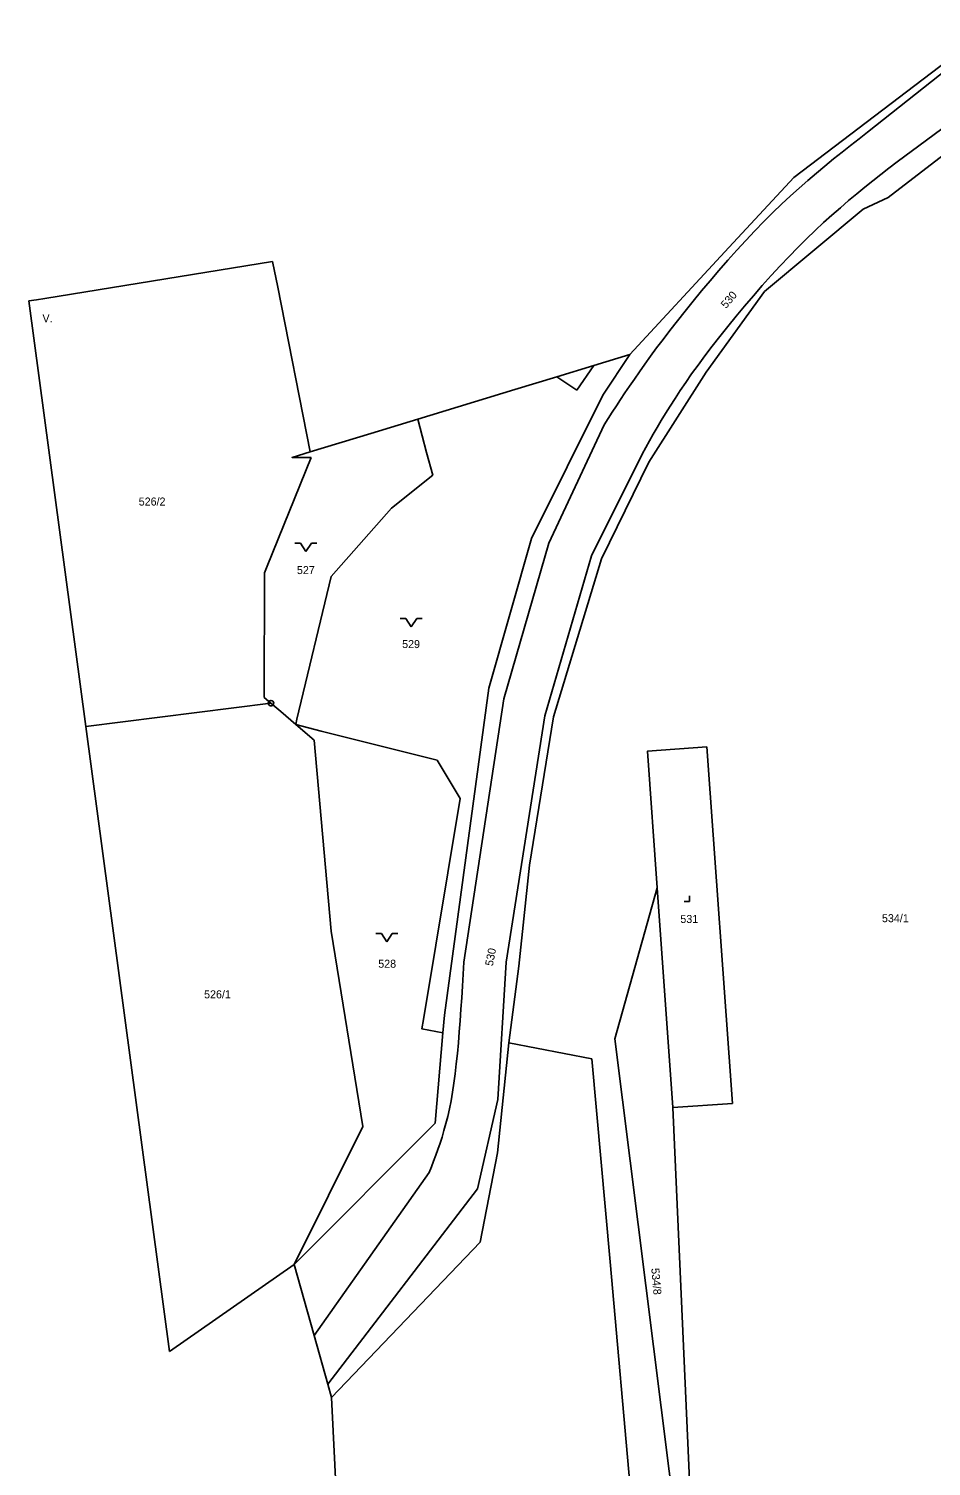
# Model space of a CAD drawing. Extents: x -587171 to -555306, y -1167727 to -1074732.
# Drawn here: x -561275.7 to -561111.1, y -1077658.3 to -1077396.1 of the extents above; entities that cross this region are included whole.
import ezdxf

# ---------------------------------------------------------------- set-up
doc = ezdxf.new("R2010")
doc.units = 0
for name, color, linetype in [('Hranice parcel', 7, 'Continuous'), ('Parcelní čísla', 7, 'Continuous'), ('Pop  PČ popisy', 7, 'Continuous'), ('Vnitřní kresba', 7, 'Continuous'), ('Značky bodu BP', 7, 'Continuous'), ('Značky kultur', 7, 'Continuous')]:
    doc.layers.add(name, color=color, linetype=linetype)

msp = doc.modelspace()

# ---------------------------------------------------------------- linework, layer by layer
at = {"layer": 'Hranice parcel'}
for p, q in [((-561136.14, -1077423.19), (-561104.98, -1077399.49)), ((-561148.69, -1077436.73), (-561136.14, -1077423.19)), ((-561231.2, -1077438.52), (-561272.76, -1077445.28)), ((-561230.27, -1077443.23), (-561231.2, -1077438.52)), ((-561166.06, -1077455.48), (-561148.69, -1077436.73)), ((-561224.37, -1077473.26), (-561230.27, -1077443.23)), ((-561275.69, -1077445.72), (-561265.29, -1077523.34)), ((-561179.36, -1077459.53), (-561172.61, -1077457.48)), ((-561172.61, -1077457.48), (-561166.06, -1077455.48)), ((-561170.96, -1077462.88), (-561166.06, -1077455.48)), ((-561187.05, -1077461.88), (-561179.36, -1077459.53)), ((-561204.72, -1077467.3), (-561187.05, -1077461.88)), ((-561213.3, -1077469.89), (-561204.72, -1077467.3)), ((-561213.3, -1077469.89), (-561224.37, -1077473.26)), ((-561231.51, -1077519.1), (-561265.29, -1077523.34)), ((-561231.51, -1077519.1), (-561229.71, -1077520.64)), ((-561229.71, -1077520.64), (-561227, -1077523)), ((-561227, -1077523), (-561223.63, -1077525.85)), ((-561265.29, -1077523.34), (-561250.01, -1077637.39)), ((-561161.05, -1077552.79), (-561158.21, -1077592.83)), ((-561188.09, -1077581.05), (-561186.29, -1077567.08)), ((-561200.13, -1077579.21), (-561199.85, -1077576.04)), ((-561201.58, -1077595.74), (-561200.13, -1077579.21)), ((-561190.16, -1077601.14), (-561188.09, -1077581.05)), ((-561227.29, -1077621.51), (-561201.58, -1077595.74)), ((-561227.29, -1077621.51), (-561250.01, -1077637.39))]:
    msp.add_line(p, q, dxfattribs=at)
for points in [[(-561186.29, -1077567.08), (-561184.34, -1077548.64), (-561179.96, -1077521.59), (-561171.23, -1077492.79), (-561162.55, -1077475.12), (-561152.1, -1077458.73), (-561141.46, -1077444.02), (-561123.47, -1077428.97), (-561118.92, -1077426.82), (-561097.85, -1077410.62)], [(-561272.76, -1077445.28), (-561274.29, -1077445.53), (-561275.69, -1077445.72)], [(-561199.85, -1077576.04), (-561191.75, -1077516.37), (-561183.96, -1077489.03), (-561170.96, -1077462.88)], [(-561227, -1077523), (-561226.77, -1077522.04), (-561220.5, -1077496), (-561209.5, -1077483.5), (-561202.01, -1077477.49), (-561203.11, -1077473.36), (-561204.72, -1077467.3)], [(-561224.37, -1077473.26), (-561227.65, -1077474.26), (-561224.18, -1077474.25)], [(-561224.18, -1077474.25), (-561232.18, -1077494.09), (-561232.68, -1077495.34), (-561232.74, -1077518.04), (-561231.51, -1077519.1)], [(-561200.13, -1077579.21), (-561204, -1077578.5), (-561203.71, -1077576.78), (-561197, -1077536.5), (-561201.2, -1077529.5), (-561222.35, -1077524.18), (-561227, -1077523)], [(-561223.63, -1077525.85), (-561220.54, -1077560.66), (-561214.72, -1077596.32), (-561227.29, -1077621.51)], [(-561158.21, -1077592.83), (-561147.33, -1077592.1), (-561152.01, -1077527.06), (-561162.82, -1077527.83), (-561161.05, -1077552.79)], [(-561158.21, -1077592.83), (-561153.95, -1077688.11), (-561156.07, -1077681.46), (-561168.8, -1077580.32), (-561161.05, -1077552.79)], [(-561188.09, -1077581.05), (-561173, -1077584), (-561169.61, -1077621), (-561165.8, -1077664.2), (-561153.95, -1077688.11)], [(-561220.44, -1077645.75), (-561193.37, -1077617.43), (-561190.16, -1077601.14)], [(-561220.44, -1077645.75), (-561221.13, -1077643.32), (-561223.64, -1077634.44), (-561227.29, -1077621.51)], [(-561163.6, -1078030.63), (-561206.73, -1077917.78), (-561211.07, -1077836.17), (-561220.44, -1077645.75)]]:
    msp.add_lwpolyline(points, dxfattribs=at)
at = {"layer": 'Vnitřní kresba'}
for p, q in [((-561122.69, -1077414.91), (-561098.89, -1077396.06)), ((-561117.31, -1077420.35), (-561092.38, -1077401.88)), ((-561175.69, -1077462.02), (-561172.61, -1077457.48)), ((-561179.36, -1077459.53), (-561175.69, -1077462.02)), ((-561180.84, -1077489.91), (-561170.71, -1077468.29)), ((-561173.06, -1077492.21), (-561163.82, -1077473.66)), ((-561189.05, -1077518.33), (-561180.84, -1077489.91)), ((-561181.58, -1077521.38), (-561173.06, -1077492.21)), ((-561196.32, -1077566.37), (-561189.05, -1077518.33)), ((-561188.59, -1077566.37), (-561181.58, -1077521.38)), ((-561190.15, -1077591.38), (-561188.59, -1077566.37)), ((-561193.85, -1077607.68), (-561190.15, -1077591.38)), ((-561223.64, -1077634.44), (-561202.62, -1077604.71)), ((-561221.13, -1077643.32), (-561193.85, -1077607.68))]:
    msp.add_line(p, q, dxfattribs=at)
for points in [[(-561170.71, -1077468.29), (-561169.98, -1077467.16), (-561169.24, -1077466.01), (-561168.5, -1077464.85), (-561167.73, -1077463.68), (-561166.93, -1077462.47), (-561166.09, -1077461.24), (-561165.22, -1077459.96), (-561164.29, -1077458.63), (-561163.32, -1077457.25), (-561162.28, -1077455.82), (-561161.16, -1077454.3), (-561159.98, -1077452.73), (-561158.72, -1077451.08), (-561157.36, -1077449.34), (-561155.96, -1077447.57), (-561154.5, -1077445.76), (-561152.96, -1077443.89), (-561151.41, -1077442.03), (-561149.82, -1077440.17), (-561148.19, -1077438.29), (-561146.55, -1077436.47), (-561144.91, -1077434.67), (-561143.25, -1077432.9), (-561141.61, -1077431.22), (-561139.99, -1077429.61), (-561138.36, -1077428.04), (-561136.76, -1077426.56), (-561135.18, -1077425.13), (-561133.58, -1077423.73), (-561132.01, -1077422.4), (-561130.45, -1077421.1), (-561128.88, -1077419.81), (-561127.33, -1077418.57), (-561125.79, -1077417.34), (-561124.23, -1077416.12), (-561122.69, -1077414.91)], [(-561163.82, -1077473.66), (-561163.15, -1077472.46), (-561162.46, -1077471.24), (-561161.77, -1077470.02), (-561161.05, -1077468.79), (-561160.3, -1077467.51), (-561159.52, -1077466.22), (-561158.69, -1077464.89), (-561157.8, -1077463.5), (-561156.86, -1077462.08), (-561155.86, -1077460.6), (-561154.77, -1077459.04), (-561153.61, -1077457.43), (-561152.36, -1077455.75), (-561151.02, -1077453.99), (-561149.63, -1077452.2), (-561148.17, -1077450.37), (-561146.65, -1077448.5), (-561145.1, -1077446.64), (-561143.51, -1077444.78), (-561141.89, -1077442.92), (-561140.27, -1077441.1), (-561138.65, -1077439.33), (-561137.01, -1077437.59), (-561135.4, -1077435.94), (-561133.82, -1077434.36), (-561132.23, -1077432.85), (-561130.69, -1077431.41), (-561129.17, -1077430.04), (-561127.64, -1077428.7), (-561126.14, -1077427.42), (-561124.66, -1077426.19), (-561123.17, -1077424.97), (-561121.7, -1077423.8), (-561120.24, -1077422.64), (-561118.77, -1077421.49), (-561117.31, -1077420.35)], [(-561202.62, -1077604.71), (-561202.22, -1077603.68), (-561201.83, -1077602.63), (-561201.44, -1077601.58), (-561201.05, -1077600.51), (-561200.67, -1077599.39), (-561200.3, -1077598.24), (-561199.95, -1077597.05), (-561199.6, -1077595.78), (-561199.27, -1077594.47), (-561198.96, -1077593.09), (-561198.66, -1077591.62), (-561198.39, -1077590.07), (-561198.14, -1077588.43), (-561197.91, -1077586.69), (-561197.7, -1077584.89), (-561197.5, -1077583.02), (-561197.32, -1077581.06), (-561197.15, -1077579.07), (-561197, -1077577.03), (-561196.85, -1077574.93), (-561196.71, -1077572.83), (-561196.58, -1077570.7), (-561196.45, -1077568.52), (-561196.32, -1077566.37)]]:
    msp.add_lwpolyline(points, dxfattribs=at)
at = {"layer": 'Značky bodu BP'}
for radius in [0.5, 0.0303]:
    msp.add_circle((-561231.51, -1077519.1), radius, dxfattribs=at)
at = {"layer": 'Značky kultur'}
for p, q in [((-561227.14, -1077489.92), (-561226.14, -1077489.92)), ((-561226.14, -1077489.92), (-561225.14, -1077491.42)), ((-561225.14, -1077491.42), (-561224.14, -1077489.92)), ((-561224.14, -1077489.92), (-561223.14, -1077489.92)), ((-561207.91, -1077503.64), (-561206.91, -1077503.64)), ((-561206.91, -1077503.64), (-561205.91, -1077505.14)), ((-561205.91, -1077505.14), (-561204.91, -1077503.64)), ((-561204.91, -1077503.64), (-561203.91, -1077503.64)), ((-561155.15, -1077555.25), (-561155.15, -1077554.25)), ((-561156.15, -1077555.25), (-561155.15, -1077555.25)), ((-561212.37, -1077561.12), (-561211.37, -1077561.12)), ((-561211.37, -1077561.12), (-561210.37, -1077562.62)), ((-561210.37, -1077562.62), (-561209.37, -1077561.12)), ((-561209.37, -1077561.12), (-561208.37, -1077561.12))]:
    msp.add_line(p, q, dxfattribs=at)

# ---------------------------------------------------------------- texts
at = {"layer": 'Parcelní čísla'}
for s, rotation, p in [('530', 50, (-561148.48, -1077447.2)), ('530', 79, (-561191.04, -1077567.13)), ('534/8', 275, (-561162.14, -1077622.21))]:
    msp.add_text(s, height=1.46, rotation=rotation, dxfattribs=at).set_placement(p)
for s, p in [('526/2', (-561255.63, -1077483.04)), ('527', (-561226.77, -1077495.54)), ('529', (-561207.58, -1077509.04)), ('531', (-561156.83, -1077559.19)), ('534/1', (-561120.05, -1077559.05)), ('528', (-561211.94, -1077567.36)), ('526/1', (-561243.71, -1077572.94))]:
    msp.add_text(s, height=1.46, dxfattribs=at).set_placement(p)
at = {"layer": 'Pop  PČ popisy'}
msp.add_text('V.', height=1.46, dxfattribs=at).set_placement((-561273.19, -1077449.62))

doc.saveas('drawing.dxf')
